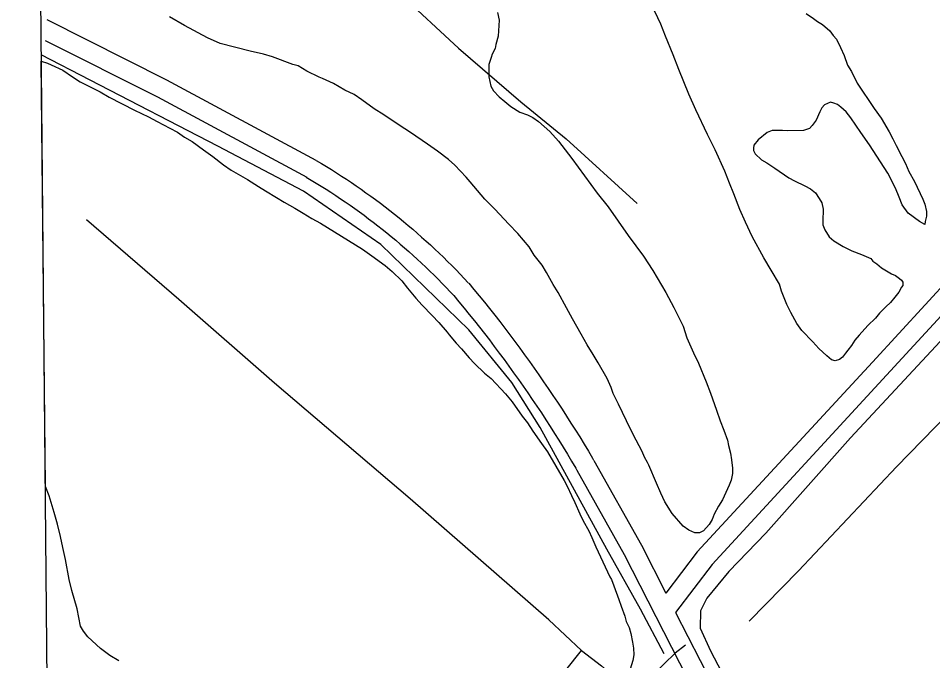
# Model space of a CAD drawing. Extents: x 3625074 to 3663148, y 511451 to 537151.
# Drawn here: x 3629246 to 3630658, y 518251 to 519243 of the extents above; entities that cross this region are included whole.
import ezdxf

# ---------------------------------------------------------------- set-up
doc = ezdxf.new("R2010")
doc.units = 0
for name, color, linetype in [('V-GRID-FRAM', 7, 'Continuous'), ('V-ROAD-CNTR', 7, 'Continuous'), ('V-SITE-VEGE', 7, 'Continuous'), ('V-TOPO-SHOR', 7, 'Continuous')]:
    doc.layers.add(name, color=color, linetype=linetype)

msp = doc.modelspace()

# ---------------------------------------------------------------- linework, layer by layer
at = {"layer": 'V-GRID-FRAM'}
msp.add_lwpolyline([(3629129.4, 535042.1), (3660791.6, 535359.9), (3660982, 517178), (3629304, 516860), (3629129.4, 535042.1)], dxfattribs=at)
at = {"layer": 'V-ROAD-CNTR'}
for points in [[(3631352.3, 519567.9), (3630890.6, 519065.6), (3630565, 518711.8), (3630294.6, 518418.6), (3630246, 518354.8)], [(3631374.4, 519547.6), (3630912.7, 519045.3), (3630587, 518691.5), (3630317.6, 518399.3), (3630261.1, 518325.2)], [(3629290.1, 519240.6), (3629475.2, 519147.8), (3629705.7, 519023.4)], [(3629287.8, 519208.2), (3629461.3, 519121.1), (3629691.5, 518997)], [(3629706.2, 519023.1), (3629714.1, 519018.4), (3629721.9, 519013.7), (3629729.7, 519008.9), (3629737.5, 519004), (3629745.2, 518999), (3629752.8, 518994), (3629760.5, 518988.9), (3629768, 518983.8), (3629775.6, 518978.5), (3629783, 518973.3), (3629790.5, 518967.9), (3629797.9, 518962.5), (3629805.2, 518957), (3629812.5, 518951.4), (3629819.7, 518945.8), (3629826.9, 518940.1), (3629834.1, 518934.4), (3629841.2, 518928.6), (3629848.2, 518922.7), (3629855.2, 518916.8), (3629862.1, 518910.8), (3629869, 518904.7), (3629875.8, 518898.6), (3629882.6, 518892.5), (3629889.3, 518886.2), (3629896, 518879.9), (3629902.6, 518873.6), (3629909.1, 518867.2), (3629915.6, 518860.7), (3629922.1, 518854.2), (3629928.5, 518847.6), (3629934.8, 518841), (3629941, 518834.3), (3629941.2, 518834.1)], [(3629690.9, 518997.3), (3629698.6, 518992.7), (3629706.2, 518988.1), (3629713.8, 518983.4), (3629721.4, 518978.7), (3629728.8, 518973.9), (3629736.3, 518969), (3629743.7, 518964), (3629751, 518959), (3629758.4, 518954), (3629765.6, 518948.8), (3629772.8, 518943.6), (3629780, 518938.4), (3629787.1, 518933), (3629794.2, 518927.6), (3629801.3, 518922.2), (3629808.2, 518916.7), (3629815.2, 518911.1), (3629822.1, 518905.5), (3629828.9, 518899.8), (3629835.7, 518894), (3629842.4, 518888.2), (3629849.1, 518882.3), (3629855.7, 518876.4), (3629862.3, 518870.4), (3629868.8, 518864.3), (3629875.3, 518858.2), (3629881.7, 518852), (3629888.1, 518845.8), (3629894.4, 518839.5), (3629900.6, 518833.2), (3629906.8, 518826.8), (3629912.9, 518820.4), (3629919, 518813.8), (3629919.1, 518813.7)], [(3629941.6, 518833.6), (3629949.7, 518823.9), (3629957.8, 518814), (3629965.9, 518804.1), (3629973.8, 518794.2), (3629981.8, 518784.2), (3629989.6, 518774.1), (3629997.4, 518764), (3630005.1, 518753.8), (3630012.8, 518743.6), (3630020.4, 518733.4), (3630027.9, 518723.1), (3630035.4, 518712.7), (3630042.8, 518702.4), (3630050.1, 518691.9), (3630057.4, 518681.4), (3630064.6, 518670.9), (3630071.7, 518660.3), (3630078.8, 518649.7), (3630085.8, 518639), (3630092.7, 518628.3), (3630099.6, 518617.6), (3630106.4, 518606.8), (3630113.1, 518596), (3630119.8, 518585.1), (3630126.4, 518574.2), (3630132.9, 518563.2), (3630134.6, 518560.2)], [(3629918.5, 518814.4), (3629926.6, 518804.7), (3629934.6, 518795), (3629942.5, 518785.3), (3629950.4, 518775.5), (3629958.2, 518765.6), (3629965.9, 518755.7), (3629973.6, 518745.8), (3629981.2, 518735.8), (3629988.7, 518725.7), (3629996.2, 518715.6), (3630003.6, 518705.5), (3630011, 518695.3), (3630018.3, 518685), (3630025.5, 518674.7), (3630032.7, 518664.4), (3630039.8, 518654), (3630046.8, 518643.6), (3630053.8, 518633.2), (3630060.7, 518622.7), (3630067.5, 518612.1), (3630074.3, 518601.5), (3630081, 518590.9), (3630087.6, 518580.2), (3630094.1, 518569.5), (3630100.6, 518558.7), (3630107.1, 518547.9), (3630108.8, 518545)], [(3630135, 518559.7), (3630208.3, 518428.7), (3630246, 518354.8)], [(3630108.8, 518545), (3630181.9, 518414.5), (3630291.4, 518199.7), (3630400.4, 518000.3)], [(3630261.1, 518325.2), (3630317.9, 518213.8), (3630426.7, 518014.7)], [(3630276.2, 518274.7), (3630260.2, 518262.1), (3630243.5, 518245.6), (3630192.5, 518196.4), (3630178, 518170.2), (3630165.4, 518116), (3630166.1, 518033.1), (3630178.4, 517899.6), (3630198.4, 517714), (3630213.6, 517565.4), (3630225.2, 517443.9), (3630235.6, 517351.1), (3630249.5, 517230.4), (3630252.5, 517152), (3630252.3, 517048)]]:
    msp.add_lwpolyline(points, dxfattribs=at)
at = {"layer": 'V-SITE-VEGE'}
for p, q in [((3629502.6, 519231.2), (3629479.7, 519244.6)), ((3629986, 519251.4), (3629988.8, 519239.5)), ((3629538.2, 519212.2), (3629502.6, 519231.2)), ((3629988.8, 519239.5), (3629987.3, 519214.9)), ((3629557.9, 519203.8), (3629538.2, 519212.2)), ((3629987.3, 519214.9), (3629983.7, 519202.2)), ((3629604.1, 519191.9), (3629557.9, 519203.8)), ((3629983.7, 519202.2), (3629982.6, 519195.9)), ((3629624.9, 519187.3), (3629604.1, 519191.9)), ((3629638.9, 519183.1), (3629624.9, 519187.3)), ((3629977.7, 519187), (3629976.5, 519182)), ((3629982.6, 519195.9), (3629977.7, 519187)), ((3629288.1, 518519.6), (3629281.7, 519176.6)), ((3629281.7, 519176.6), (3629291.3, 519173.4)), ((3629291.3, 519173.4), (3629297, 519170.9)), ((3629297, 519170.9), (3629314.8, 519162.4)), ((3629669.9, 519171), (3629638.9, 519183.1)), ((3629678.2, 519169.3), (3629669.9, 519171)), ((3629691.5, 519160.7), (3629678.2, 519169.3)), ((3629972.9, 519171.2), (3629972.5, 519161.7)), ((3629976.5, 519182), (3629972.9, 519171.2)), ((3629314.8, 519162.4), (3629330.1, 519152)), ((3629710.6, 519151.6), (3629691.5, 519160.7)), ((3629972.5, 519161.7), (3629972.6, 519152.3)), ((3629330.1, 519152), (3629341.6, 519144.6)), ((3629341.6, 519144.6), (3629372.7, 519128.8)), ((3629715.7, 519149.8), (3629710.6, 519151.6)), ((3629732.8, 519141.9), (3629715.7, 519149.8)), ((3629750.6, 519131.5), (3629732.8, 519141.9)), ((3629972.6, 519152.3), (3629976, 519137.8)), ((3629372.7, 519128.8), (3629386.7, 519120.8)), ((3629764.6, 519124.8), (3629750.6, 519131.5)), ((3629976, 519137.8), (3629979.9, 519130.4)), ((3629979.9, 519130.4), (3629988.9, 519121.1)), ((3629386.7, 519120.8), (3629425.5, 519100.7)), ((3629776.7, 519116.8), (3629764.6, 519124.8)), ((3629795.8, 519102.6), (3629776.7, 519116.8)), ((3629988.9, 519121.1), (3629997.2, 519114.3)), ((3629997.2, 519114.3), (3630006.8, 519106.2)), ((3629425.5, 519100.7), (3629447.1, 519090.4)), ((3629810.5, 519093.4), (3629795.8, 519102.6)), ((3630006.8, 519106.2), (3630020.8, 519097.7)), ((3629447.1, 519090.4), (3629460.4, 519083)), ((3629834.1, 519077.5), (3629810.5, 519093.4)), ((3630020.8, 519097.7), (3630032.2, 519093.5)), ((3630032.2, 519093.5), (3630040.5, 519089.2)), ((3630040.5, 519089.2), (3630049.4, 519083)), ((3629460.4, 519083), (3629480.1, 519072.7)), ((3629480.1, 519072.7), (3629492.2, 519066.6)), ((3629851.9, 519066.4), (3629834.1, 519077.5)), ((3630049.4, 519083), (3630066.7, 519067.6)), ((3629492.2, 519066.6), (3629503, 519059.2)), ((3629503, 519059.2), (3629514.5, 519052.5)), ((3629878, 519048), (3629851.9, 519066.4)), ((3630066.7, 519067.6), (3630080.2, 519052.7)), ((3629514.5, 519052.5), (3629532.3, 519039.5)), ((3629893.3, 519037.5), (3629878, 519048)), ((3630080.2, 519052.7), (3630100.8, 519026)), ((3629532.3, 519039.5), (3629546.4, 519029.1)), ((3629546.4, 519029.1), (3629563, 519016.1)), ((3629910.6, 519024.6), (3629893.3, 519037.5)), ((3629563, 519016.1), (3629575.1, 519008.1)), ((3629920.2, 519015.9), (3629910.6, 519024.6)), ((3629937.5, 518997.3), (3629920.2, 519015.9)), ((3630100.8, 519026), (3630140.1, 518972.5)), ((3629575.1, 519008.1), (3629589.1, 518999.6)), ((3629589.1, 518999.6), (3629599.9, 518993.4)), ((3629599.9, 518993.4), (3629617.1, 518983)), ((3629943.9, 518989.9), (3629937.5, 518997.3)), ((3629966.4, 518963.2), (3629943.9, 518989.9)), ((3629617.1, 518983), (3629627.9, 518976.3)), ((3629627.9, 518976.3), (3629645.1, 518965.9)), ((3630140.1, 518972.5), (3630156.9, 518951.3)), ((3629645.1, 518965.9), (3629656.6, 518958.5)), ((3629656.6, 518958.5), (3629673.1, 518949.3)), ((3629981.8, 518947.7), (3629966.4, 518963.2)), ((3629673.1, 518949.3), (3629685.8, 518941.4)), ((3630003.6, 518924.8), (3629981.8, 518947.7)), ((3630156.9, 518951.3), (3630172.3, 518929.5)), ((3629685.8, 518941.4), (3629699.2, 518933.4)), ((3629699.2, 518933.4), (3629712.6, 518926.1)), ((3630172.3, 518929.5), (3630187.8, 518907.1)), ((3629712.6, 518926.1), (3629734.2, 518912.6)), ((3630017.7, 518910.5), (3630003.6, 518924.8)), ((3629734.2, 518912.6), (3629777.5, 518886.3)), ((3630035.1, 518889.4), (3630017.7, 518910.5)), ((3630187.8, 518907.1), (3630211.7, 518875.4)), ((3630042.9, 518876.9), (3630035.1, 518889.4)), ((3629777.5, 518886.3), (3629792.2, 518875.8)), ((3629792.2, 518875.8), (3629812.6, 518861)), ((3630055.1, 518861.4), (3630042.9, 518876.9)), ((3630211.7, 518875.4), (3630225.9, 518853)), ((3629812.6, 518861), (3629823.4, 518851.8)), ((3630061.6, 518850.2), (3630055.1, 518861.4)), ((3629823.4, 518851.8), (3629838.2, 518836.9)), ((3630072, 518831.5), (3630061.6, 518850.2)), ((3630225.9, 518853), (3630246, 518819.3)), ((3629838.2, 518836.9), (3629847.2, 518825.7)), ((3630079.7, 518819), (3630072, 518831.5)), ((3629847.2, 518825.7), (3629860.1, 518810.2)), ((3630092.8, 518795.3), (3630079.7, 518819)), ((3630246, 518819.3), (3630258.4, 518796.2)), ((3629860.1, 518810.2), (3629869.7, 518799.6)), ((3629869.7, 518799.6), (3629885.1, 518783.5)), ((3630101.9, 518778.4), (3630092.8, 518795.3)), ((3630258.4, 518796.2), (3630272.8, 518766.9)), ((3629885.1, 518783.5), (3629895.3, 518773)), ((3630115.5, 518754.7), (3630101.9, 518778.4)), ((3629895.3, 518773), (3629908.2, 518758.1)), ((3630272.8, 518766.9), (3630278.7, 518749.3)), ((3629908.2, 518758.1), (3629911.4, 518753.7)), ((3629911.4, 518753.7), (3629922.3, 518740.7)), ((3630124.6, 518738.5), (3630115.5, 518754.7)), ((3630278.7, 518749.3), (3630288.6, 518726.2)), ((3629922.3, 518740.7), (3629930.7, 518732)), ((3629930.7, 518732), (3629942.3, 518718.4)), ((3630133.7, 518723.5), (3630124.6, 518738.5)), ((3629942.3, 518718.4), (3629950.6, 518709.7)), ((3630141.5, 518710.4), (3630133.7, 518723.5)), ((3630288.6, 518726.2), (3630296.4, 518709.9)), ((3629950.6, 518709.7), (3629966, 518694.8)), ((3630155.7, 518686.1), (3630141.5, 518710.4)), ((3630296.4, 518709.9), (3630308.3, 518681.2)), ((3629966, 518694.8), (3629976.2, 518686.2)), ((3629976.2, 518686.2), (3629998.6, 518662.6)), ((3630161.6, 518672.4), (3630155.7, 518686.1)), ((3630308.3, 518681.2), (3630314.9, 518663.6)), ((3629998.6, 518662.6), (3630008.9, 518650.2)), ((3630164.9, 518663), (3630161.6, 518672.4)), ((3630172.8, 518646.7), (3630164.9, 518663)), ((3630314.9, 518663.6), (3630324.1, 518637.3)), ((3630008.9, 518650.2), (3630024.4, 518628.4)), ((3630179.3, 518633.6), (3630172.8, 518646.7)), ((3630191.7, 518608), (3630179.3, 518633.6)), ((3630324.1, 518637.3), (3630330.1, 518621.1)), ((3630024.4, 518628.4), (3630032.2, 518617.9)), ((3630330.1, 518621.1), (3630335.4, 518606.7)), ((3630032.2, 518617.9), (3630040.6, 518604.8)), ((3630040.6, 518604.8), (3630054.1, 518586.1)), ((3630200.2, 518591.1), (3630191.7, 518608)), ((3630335.4, 518606.7), (3630341.3, 518591)), ((3630209.3, 518573.6), (3630200.2, 518591.1)), ((3630341.3, 518591), (3630342.7, 518582.9)), ((3630054.1, 518586.1), (3630063.2, 518573)), ((3630342.7, 518582.9), (3630346, 518571)), ((3630063.2, 518573), (3630089.1, 518528.8)), ((3630213.2, 518564.9), (3630209.3, 518573.6)), ((3630217.8, 518556.8), (3630213.2, 518564.9)), ((3630346, 518571), (3630347.5, 518560.9)), ((3630219.7, 518552.4), (3630217.8, 518556.8)), ((3630231.6, 518524.9), (3630219.7, 518552.4)), ((3630347.5, 518560.9), (3630349, 518547.7)), ((3630349.1, 518539.5), (3630346.8, 518529.4)), ((3630349, 518547.7), (3630349.1, 518539.5)), ((3629293.9, 518505.1), (3629288.1, 518519.6)), ((3630089.1, 518528.8), (3630093.7, 518520)), ((3630093.7, 518520), (3630100.2, 518505.6)), ((3630238.1, 518509.3), (3630231.6, 518524.9)), ((3630343.7, 518521.8), (3630333.4, 518498.9)), ((3630346.8, 518529.4), (3630343.7, 518521.8)), ((3630100.2, 518505.6), (3630105.5, 518495)), ((3630244.6, 518496.1), (3630238.1, 518509.3)), ((3629301.3, 518479.4), (3629293.9, 518505.1)), ((3630105.5, 518495), (3630113.3, 518477.5)), ((3630255.7, 518478.1), (3630244.6, 518496.1)), ((3630333.4, 518498.9), (3630327.3, 518489.4)), ((3629306.7, 518461.2), (3629301.3, 518479.4)), ((3630113.3, 518477.5), (3630118.5, 518466.3)), ((3630273, 518458.2), (3630255.7, 518478.1)), ((3630327.3, 518489.4), (3630320.6, 518476.7)), ((3630118.5, 518466.3), (3630127, 518451.3)), ((3630317.6, 518468.4), (3630312.7, 518460.8)), ((3630320.6, 518476.7), (3630317.6, 518468.4)), ((3629311.4, 518442.4), (3629306.7, 518461.2)), ((3630127, 518451.3), (3630131.6, 518440.7)), ((3630281.3, 518452), (3630273, 518458.2)), ((3630290.8, 518447.8), (3630281.3, 518452)), ((3630304, 518451.2), (3630297.8, 518447.9)), ((3630312.7, 518460.8), (3630304, 518451.2)), ((3629314.8, 518425.4), (3629311.4, 518442.4)), ((3630131.6, 518440.7), (3630138.1, 518426.3)), ((3630297.8, 518447.9), (3630290.8, 518447.8)), ((3629318.9, 518406.6), (3629314.8, 518425.4)), ((3630138.1, 518426.3), (3630159.7, 518380)), ((3629324.5, 518375.8), (3629318.9, 518406.6)), ((3630159.7, 518380), (3630162.3, 518375.7)), ((3629328.6, 518358.9), (3629324.5, 518375.8)), ((3630162.3, 518375.7), (3630165.6, 518366.3)), ((3630165.6, 518366.3), (3630173.5, 518345)), ((3629337.2, 518330.7), (3629328.6, 518358.9)), ((3630173.5, 518345), (3630176.9, 518335)), ((3629342.1, 518303.7), (3629337.2, 518330.7)), ((3630176.9, 518335), (3630182.8, 518319.3)), ((3630182.8, 518319.3), (3630184.8, 518311.2)), ((3630184.8, 518311.2), (3630189.4, 518301.8)), ((3629346.7, 518296.2), (3629342.1, 518303.7)), ((3629353.7, 518287.5), (3629346.7, 518296.2)), ((3630189.4, 518301.8), (3630192.1, 518292.4)), ((3629372.9, 518269.6), (3629353.7, 518287.5)), ((3630192.1, 518292.4), (3630194.8, 518279.2)), ((3629387.6, 518258.5), (3629372.9, 518269.6)), ((3630194.8, 518279.2), (3630196.2, 518269.8)), ((3630196.2, 518269.8), (3630196.4, 518259.7)), ((3629401.6, 518250.5), (3629387.6, 518258.5)), ((3630196.4, 518259.7), (3630195.3, 518250.9)), ((3630195.3, 518250.9), (3630191.1, 518237.6))]:
    msp.add_line(p, q, dxfattribs=at)
for points in [[(3630605.7, 518819.8), (3630599.6, 518812.1), (3630592.8, 518803.8), (3630586, 518796.8), (3630576, 518787.2), (3630569.9, 518779.5), (3630558.1, 518768), (3630544.5, 518753.2), (3630537.7, 518745.6), (3630532.8, 518737.3), (3630527.3, 518730.3), (3630523.6, 518725.2), (3630518.6, 518719.4), (3630514.3, 518715.6), (3630507.4, 518713.6), (3630501.7, 518715.3), (3630494.6, 518721.5), (3630482.5, 518732.7), (3630472.9, 518743.2), (3630456.2, 518760.6), (3630448.4, 518771.1), (3630439.3, 518788), (3630432.8, 518800.5), (3630424.9, 518821.1), (3630421.6, 518831.8), (3630408.6, 518853.6), (3630397.6, 518872.9), (3630379.4, 518905.4), (3630368.9, 518927.9), (3630360.4, 518947.3), (3630351.1, 518971.7), (3630344.6, 518987.9), (3630337.3, 519006.7), (3630322.3, 519039.2), (3630310.5, 519062.9), (3630292.2, 519101.1), (3630281.7, 519125.4), (3630266, 519163.6), (3630257.4, 519186.1), (3630245.6, 519214.9), (3630238.3, 519233.7), (3630223.9, 519263.7)], [(3630462.9, 519250.1), (3630473.8, 519242.1), (3630480.1, 519237.8), (3630487.8, 519232.9), (3630499.3, 519223), (3630504.4, 519216.2), (3630509.6, 519210.6), (3630515.5, 519197.5), (3630521.4, 519185), (3630526.7, 519170), (3630532.5, 519160.6), (3630541.6, 519142.5), (3630567.5, 519103.2), (3630578.4, 519088.3), (3630590.8, 519067.1), (3630596.6, 519056.5), (3630601.8, 519045.9), (3630610.3, 519029), (3630616.2, 519018.4), (3630621.4, 519005.9), (3630629.9, 518990.3), (3630642.9, 518963.4), (3630646.2, 518955.3), (3630648.3, 518944), (3630648.4, 518937.1), (3630646.7, 518928.9), (3630646.1, 518924.4), (3630637.9, 518928.7), (3630620, 518941.6), (3630611, 518954.7), (3630606.4, 518966.6), (3630600.5, 518980.3), (3630588.7, 519003.5), (3630560.3, 519047.1), (3630547.3, 519066.4), (3630531.8, 519088.8), (3630524.7, 519098.1), (3630516.4, 519105.5), (3630511.3, 519109.2), (3630505.6, 519111.6), (3630500.5, 519112.8), (3630491.2, 519108.9), (3630486.8, 519104.4), (3630483.8, 519098), (3630478.3, 519085.3), (3630472.2, 519077), (3630467.8, 519072.6), (3630458.5, 519069.3), (3630434.5, 519068.8), (3630426.3, 519069.3), (3630410, 519069.1), (3630402.4, 519066.4), (3630388.8, 519054.8), (3630382, 519046.5), (3630381.4, 519042.1), (3630381.5, 519038.3), (3630384.1, 519033.3), (3630393.7, 519024.1), (3630402, 519019.2), (3630414.1, 519011.2), (3630435.8, 518996.4), (3630444.7, 518991.5), (3630460.6, 518983.6), (3630469.4, 518979.4), (3630477.1, 518973.2), (3630482.9, 518964.5), (3630486.8, 518957.6), (3630488.9, 518947.6), (3630489, 518942.5), (3630488.5, 518934.3), (3630488.7, 518923.6), (3630491.3, 518916.1), (3630498.4, 518904.9), (3630505.5, 518898.7), (3630520.1, 518890.2), (3630533.4, 518883.5), (3630548, 518878), (3630551.8, 518876.2), (3630562.6, 518871.4), (3630565.8, 518867.6), (3630571.6, 518863.3), (3630579.3, 518857.1), (3630594.5, 518848), (3630600.9, 518845.6), (3630606.6, 518840.6), (3630609.8, 518838.1), (3630611.8, 518835), (3630611.8, 518830), (3630610, 518827.4), (3630605.7, 518819.8)]]:
    msp.add_lwpolyline(points, dxfattribs=at)
at = {"layer": 'V-TOPO-SHOR'}
for points in [[(3631560.5, 519718.5), (3631531.1, 519570), (3631512.6, 519518.5), (3631454.5, 519455.8), (3631353.8, 519342.8), (3631322.6, 519307.7), (3631136.7, 519101.8), (3630985.8, 518938.3), (3630820.8, 518774.1), (3630602, 518549.7), (3630451, 518389.5), (3630374.8, 518311.4)], [(3631514.1, 519676.7), (3631319.9, 519457.1), (3631143.2, 519261), (3630964, 519065.8), (3630766.5, 518847.7), (3630531, 518594.7), (3630400.7, 518447.4), (3630343.5, 518388.1), (3630309.5, 518347.3), (3630299.4, 518327.7), (3630299.2, 518300.7), (3630315.2, 518266), (3630388.6, 518125), (3630469.1, 517962.5), (3630510, 517862.8), (3630539.2, 517745.1), (3630555.1, 517610.4)], [(3629444.2, 519623.2), (3629518.3, 519563.4), (3629600.5, 519487.9), (3629726.6, 519375.1), (3629834.9, 519281.3), (3629926, 519196.7), (3630022.1, 519113.7), (3630092.1, 519056.3), (3630201.9, 518956.8)], [(3630155.1, 518422.7), (3630051.8, 518610.9), (3630008.2, 518680.2), (3629941.6, 518761.3), (3629805.9, 518893.1), (3629686.8, 518975.5), (3629554.5, 519044.9), (3629356.9, 519147), (3629281.7, 519186.2)], [(3629729.2, 517777.8), (3629827.2, 517896.7), (3629942.8, 518049.9), (3630047.5, 518180.2), (3630115.6, 518266.5), (3630065.2, 518313.8), (3629851.1, 518500.5), (3629641.9, 518679), (3629493.8, 518808.5), (3629351.4, 518931.4)], [(3630243.3, 518260.9), (3630206.7, 518330.3), (3630155.1, 518422.7)], [(3630115.6, 518266.5), (3630146.6, 518242.4), (3630183.3, 518210.2)]]:
    msp.add_lwpolyline(points, dxfattribs=at)

doc.saveas('drawing.dxf')
